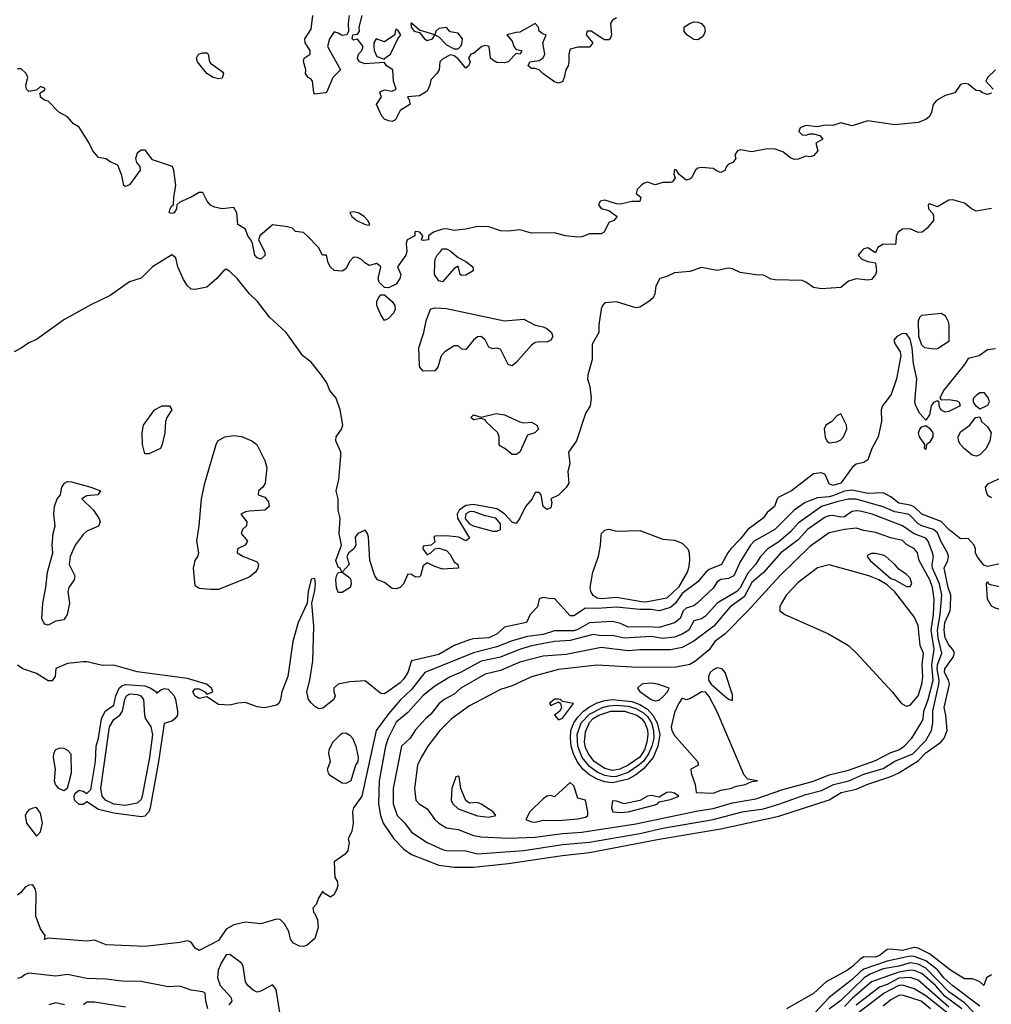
# Model space of a CAD drawing. Header units: metres. Extents: x -51132 to -49532, y -231222 to -229437.
# Tile 509 of 656: x -50470 to -50344, y -230152 to -230024. Entities that reach past the tile are written whole.
import ezdxf

# ---------------------------------------------------------------- set-up
doc = ezdxf.new("R2010")
doc.units = ezdxf.units.M
for name, color, linetype in [('CONTOUR_HALF', 8, 'Continuous'), ('CONTOUR_INDEX', 1, 'Continuous'), ('CONTOUR_INTER', 3, 'Continuous')]:
    doc.layers.add(name, color=color, linetype=linetype)

msp = doc.modelspace()

# ---------------------------------------------------------------- linework, layer by layer
at = {"layer": 'CONTOUR_HALF'}
for points, elevation in [([(-50427.18, -230023.76), (-50427.3, -230024.76), (-50427.24, -230025.76), (-50427.46, -230026.26), (-50428.08, -230026.34), (-50428.58, -230026.01), (-50429.08, -230025.87), (-50429.69, -230026.76), (-50429.98, -230027.76), (-50428.27, -230030.76), (-50429.29, -230031.76), (-50430.08, -230033.7), (-50430.23, -230033.76), (-50431.58, -230033.92), (-50431.74, -230033.76), (-50431.91, -230032.26), (-50432.08, -230031.99), (-50432.48, -230031.76), (-50432.8, -230031.26), (-50432.75, -230030.76), (-50433.08, -230029.69), (-50432.96, -230029.26), (-50432.21, -230028.76), (-50432.22, -230028.26), (-50432.83, -230027.26), (-50432.88, -230026.76), (-50432.08, -230025.52), (-50431.88, -230023.76)], 75.5), ([(-50392.58, -230024.06), (-50393.08, -230024.36), (-50393.37, -230024.76), (-50393.23, -230026.26), (-50393.41, -230026.76), (-50393.58, -230026.89), (-50394.08, -230026.89), (-50394.35, -230026.76), (-50395.85, -230025.76), (-50396.39, -230025.76), (-50396.5, -230026.26), (-50395.64, -230027.26), (-50396.08, -230027.83), (-50397.58, -230027.85), (-50398.58, -230028.12), (-50398.75, -230028.76), (-50398.74, -230029.76), (-50398.85, -230030.26), (-50399.13, -230030.76), (-50399.33, -230031.76), (-50399.58, -230032.33), (-50400.08, -230032.52), (-50400.58, -230032.34), (-50402.12, -230031.26), (-50402.58, -230030.78), (-50403.08, -230030.59), (-50403.58, -230030.61), (-50404, -230030.26), (-50403.8, -230029.76), (-50402.58, -230029.57), (-50402.08, -230029.22), (-50401.84, -230028.76), (-50402.11, -230027.26), (-50401.7, -230026.26), (-50402.08, -230026.18), (-50402.57, -230025.76), (-50402.66, -230025.26), (-50403.08, -230024.76), (-50405.08, -230025.92), (-50405.58, -230025.94), (-50406.76, -230026.26), (-50406.08, -230027.08), (-50405.86, -230027.76), (-50405.58, -230028.13), (-50404.82, -230028.26), (-50405.06, -230028.76), (-50405.58, -230028.66), (-50406.58, -230029.74), (-50407.08, -230029.86), (-50408.08, -230029.84), (-50408.58, -230029.54), (-50408.88, -230029.26), (-50409.07, -230027.76), (-50409.58, -230027.61), (-50410.01, -230027.76), (-50411.08, -230028.66), (-50411.41, -230028.76), (-50411.72, -230029.26), (-50411.52, -230029.76), (-50411.58, -230029.95), (-50411.73, -230030.26), (-50412.08, -230030.54), (-50413.08, -230029.34), (-50413.58, -230028.97), (-50414.08, -230028.85), (-50415.08, -230029.4), (-50415.43, -230029.76), (-50415.5, -230030.76), (-50415.81, -230031.26), (-50416.58, -230032.05), (-50416.73, -230032.76), (-50417.08, -230033.52), (-50418.08, -230034.13), (-50419.6, -230034.26), (-50419.36, -230034.76), (-50419.32, -230035.26), (-50420.58, -230036.04), (-50421.15, -230037.26), (-50421.58, -230037.45), (-50422.08, -230037.38), (-50422.58, -230037.15), (-50422.95, -230036.76), (-50423.64, -230035.26), (-50422.99, -230034.26), (-50423.18, -230033.76), (-50423.08, -230033.58), (-50422.58, -230033.38), (-50421.58, -230033.54), (-50421.08, -230033.27), (-50421.42, -230032.26), (-50421.52, -230030.76), (-50422.32, -230030.26), (-50422.58, -230029.83), (-50425.08, -230029.98), (-50425.82, -230029.76), (-50426.08, -230029.31), (-50425.96, -230028.76), (-50425.5, -230028.26), (-50425.35, -230027.76), (-50426.08, -230026.8), (-50426.58, -230026.93), (-50426.75, -230026.76), (-50426.69, -230026.26), (-50426.08, -230026.14), (-50425.84, -230025.76), (-50425.85, -230025.26), (-50425.48, -230023.76)], 75.5), ([(-50419.08, -230024.72), (-50419.2, -230024.76), (-50419.13, -230025.26), (-50418.76, -230025.76), (-50418.08, -230025.95), (-50417.42, -230026.76), (-50417.08, -230026.99), (-50416.4, -230026.76), (-50416.1, -230026.26), (-50418.08, -230025.63), (-50419.08, -230024.72)], 75.5), ([(-50383.13, -230024.76), (-50382.58, -230024.57), (-50382.08, -230024.59), (-50381.58, -230024.79), (-50381.19, -230025.26), (-50381.12, -230025.76), (-50381.29, -230026.26), (-50381.58, -230026.6), (-50382.08, -230026.88), (-50382.58, -230026.85), (-50383.48, -230026.26), (-50383.83, -230025.76), (-50383.81, -230025.26), (-50383.13, -230024.76)], 75.5), ([(-50421.08, -230025.5), (-50421.23, -230025.76), (-50421.27, -230026.26), (-50422.58, -230027.15), (-50423.67, -230026.76), (-50423.96, -230027.26), (-50423.97, -230027.76), (-50423.92, -230028.26), (-50423.58, -230029.04), (-50422.58, -230029.4), (-50422.55, -230029.26), (-50421.8, -230028.76), (-50420.86, -230026.76), (-50420.46, -230026.26), (-50420.76, -230025.76), (-50421.08, -230025.5)], 75.5), ([(-50415.58, -230025.41), (-50415.96, -230025.76), (-50416.07, -230026.26), (-50415.58, -230026.5), (-50414.58, -230027.52), (-50413.58, -230028.04), (-50413.08, -230028.04), (-50412.78, -230027.76), (-50412.58, -230027.44), (-50412.51, -230026.76), (-50413.08, -230026.03), (-50414.08, -230025.85), (-50414.58, -230025.3), (-50415.58, -230025.41)], 75.5), ([(-50446.64, -230028.76), (-50446.08, -230028.56), (-50445.58, -230028.56), (-50445.4, -230028.76), (-50445.21, -230029.76), (-50445.08, -230029.92), (-50443.58, -230030.97), (-50443.41, -230031.26), (-50443.58, -230031.84), (-50444.08, -230031.92), (-50444.75, -230031.76), (-50445.56, -230031.26), (-50446.76, -230029.76), (-50446.9, -230029.26), (-50446.64, -230028.76)], 75.5), ([(-50344.08, -230048.7), (-50346.08, -230049.07), (-50346.68, -230048.76), (-50347.58, -230048.02), (-50349.08, -230047.61), (-50349.58, -230047.64), (-50351.08, -230048.51), (-50352.08, -230048.11), (-50352.28, -230048.26), (-50352.22, -230048.76), (-50351.74, -230049.26), (-50351.58, -230049.59), (-50351.59, -230050.26), (-50352.38, -230051.26), (-50353.04, -230051.76), (-50353.58, -230051.84), (-50354.58, -230051.34), (-50355.58, -230051.4), (-50356.17, -230051.76), (-50356.4, -230052.26), (-50356.47, -230053.26), (-50356.58, -230053.37), (-50358.08, -230053.31), (-50358.8, -230053.76), (-50359.08, -230054.46), (-50360.08, -230053.79), (-50360.58, -230053.93), (-50360.95, -230054.26), (-50361.32, -230054.76), (-50360.86, -230055.26), (-50360.08, -230055.58), (-50359.06, -230055.76), (-50358.96, -230056.76), (-50359.08, -230057.26), (-50359.58, -230057.91), (-50360.08, -230057.98), (-50361.58, -230057.82), (-50362.58, -230058.12), (-50363.58, -230058.92), (-50366.08, -230059.1), (-50367.08, -230058.92), (-50368.08, -230058.23), (-50368.58, -230058.05), (-50372.08, -230057.96), (-50372.58, -230057.86), (-50373.58, -230057.32), (-50374.58, -230057.29), (-50376.58, -230056.98), (-50377.58, -230056.51), (-50378.08, -230056.45), (-50379.58, -230056.72), (-50381.58, -230056.35), (-50383.08, -230056.86), (-50385.08, -230057.03), (-50386.08, -230057.53), (-50386.96, -230057.76), (-50387.49, -230058.76), (-50387.62, -230059.76), (-50387.86, -230060.26), (-50388.42, -230060.76), (-50389.58, -230061.47), (-50390.08, -230061.56), (-50392.58, -230060.79), (-50394.08, -230060.94), (-50394.41, -230061.26), (-50394.58, -230061.76), (-50394.85, -230063.76), (-50394.86, -230064.76), (-50395.71, -230066.26), (-50395.73, -230068.26), (-50396.3, -230070.26), (-50396.33, -230070.76), (-50396.04, -230071.76), (-50395.86, -230073.26), (-50396, -230074.26), (-50396.58, -230075.26), (-50397.74, -230078.76), (-50398.79, -230080.26), (-50398.63, -230081.76), (-50398.86, -230082.76), (-50398.74, -230084.26), (-50399.08, -230084.8), (-50400.08, -230085.79), (-50401.08, -230086.26), (-50400.95, -230086.76), (-50401.08, -230087.46), (-50401.58, -230087.64), (-50402.08, -230087.26), (-50402.32, -230085.76), (-50402.58, -230085.46), (-50403.08, -230085.48), (-50403.48, -230086.26), (-50404.37, -230087.26), (-50405.08, -230088.78), (-50405.58, -230089.49), (-50406.08, -230089.32), (-50407.08, -230088.2), (-50408.08, -230087.58), (-50411.08, -230087.01), (-50412.08, -230087.16), (-50412.94, -230087.76), (-50413.18, -230088.26), (-50413.15, -230088.76), (-50411.58, -230091.37), (-50412.08, -230091.71), (-50412.98, -230091.26), (-50414.58, -230091.05), (-50416.08, -230091.1), (-50416.2, -230091.26), (-50416.08, -230091.83), (-50416.56, -230092.26), (-50417.58, -230092.42), (-50417.65, -230092.76), (-50417.08, -230093.53), (-50416.58, -230093.27), (-50416.08, -230092.77), (-50415.58, -230092.67), (-50414.58, -230092.95), (-50414.08, -230093.49), (-50413.58, -230094.44), (-50413.12, -230094.76), (-50413.01, -230095.26), (-50415.08, -230095.37), (-50416.08, -230095.05), (-50417.08, -230094.56), (-50417.58, -230094.95), (-50417.95, -230096.26), (-50418.08, -230096.38), (-50418.58, -230096.41), (-50419.08, -230096.09), (-50419.58, -230096.03), (-50420.12, -230097.26), (-50420.58, -230097.76), (-50421.08, -230097.93), (-50421.58, -230097.87), (-50422.58, -230097.11), (-50423.48, -230096.76), (-50423.85, -230096.26), (-50424.5, -230094.26), (-50424.67, -230091.26), (-50424.78, -230090.76), (-50425.08, -230090.32), (-50426.03, -230090.76), (-50426.4, -230091.26), (-50426.29, -230092.26), (-50426.55, -230092.76), (-50427.19, -230093.26), (-50427.45, -230093.76), (-50427.15, -230094.76), (-50428.07, -230095.76), (-50427.08, -230096.51), (-50426.93, -230096.76), (-50426.89, -230097.26), (-50427.05, -230097.76), (-50428.08, -230098.38), (-50428.58, -230098.4), (-50428.79, -230097.76), (-50428.88, -230096.76), (-50428.8, -230096.26), (-50428.58, -230095.83), (-50428.11, -230095.76), (-50428.34, -230095.26), (-50428.58, -230095.12), (-50428.87, -230094.26), (-50428.16, -230092.26), (-50428.44, -230090.76), (-50428.34, -230088.76), (-50428.6, -230087.76), (-50428.6, -230086.26), (-50428.83, -230085.26), (-50428.48, -230083.76), (-50428.23, -230080.76), (-50428.25, -230080.26), (-50428.87, -230078.76), (-50428.84, -230078.26), (-50428.15, -230077.26), (-50427.98, -230076.76), (-50428.31, -230074.76), (-50428.86, -230073.26), (-50429.64, -230072.26), (-50430.05, -230071.26), (-50430.73, -230070.26), (-50432.08, -230068.61), (-50433.15, -230067.76), (-50435.3, -230064.76), (-50437.47, -230062.76), (-50439, -230060.76), (-50440.05, -230059.76), (-50441.66, -230057.76), (-50442.58, -230056.85), (-50443.08, -230056.58), (-50443.42, -230056.76), (-50444.28, -230057.76), (-50445.58, -230058.9), (-50447.08, -230059.18), (-50447.58, -230059.15), (-50448.08, -230058.73), (-50448.58, -230057.88), (-50449.32, -230056.26), (-50449.58, -230055.08), (-50450.08, -230054.73), (-50452.58, -230056.26), (-50454.08, -230057.71), (-50455.58, -230058.21), (-50458.08, -230059.99), (-50460.58, -230061.16), (-50464.08, -230063.13), (-50467.58, -230065.68), (-50468.58, -230066.08), (-50469.58, -230066.8), (-50470.48, -230067.26)], 74.5), ([(-50353.33, -230062.76), (-50353.08, -230062.53), (-50350.58, -230062.26), (-50350.08, -230062.57), (-50349.71, -230063.26), (-50349.61, -230063.76), (-50349.58, -230065.91), (-50351.08, -230066.86), (-50351.58, -230066.93), (-50352.68, -230066.76), (-50353.08, -230066.4), (-50353.48, -230065.26), (-50353.52, -230063.26), (-50353.33, -230062.76)], 74.5), ([(-50451.35, -230074.26), (-50450.38, -230074.26), (-50450.09, -230074.76), (-50450.75, -230075.76), (-50450.92, -230076.26), (-50450.99, -230077.76), (-50451.36, -230079.26), (-50451.58, -230079.76), (-50453.08, -230080.44), (-50453.58, -230080.46), (-50453.88, -230079.26), (-50453.92, -230077.76), (-50453.75, -230076.76), (-50452.33, -230074.76), (-50451.35, -230074.26)], 74.5), ([(-50443.25, -230078.26), (-50442.08, -230078.09), (-50441.08, -230078.2), (-50439.75, -230078.76), (-50439.11, -230079.26), (-50438.08, -230081.3), (-50437.81, -230082.26), (-50438.02, -230084.26), (-50438.32, -230084.76), (-50438.9, -230085.26), (-50438.91, -230085.76), (-50438.08, -230086.05), (-50437.58, -230086.66), (-50437.52, -230087.26), (-50438.08, -230087.73), (-50440.08, -230087.87), (-50440.58, -230087.95), (-50441.16, -230088.26), (-50440.4, -230089.26), (-50440.42, -230089.76), (-50440.95, -230090.26), (-50441.15, -230090.76), (-50440.31, -230091.76), (-50440.59, -230092.26), (-50441.62, -230092.76), (-50441.64, -230093.26), (-50440.81, -230093.76), (-50439.08, -230094.45), (-50438.88, -230094.76), (-50438.98, -230095.26), (-50439.29, -230095.76), (-50440.08, -230096.43), (-50444.08, -230098), (-50445.08, -230098.03), (-50446.58, -230097.87), (-50447.08, -230097.55), (-50447.31, -230095.26), (-50447.1, -230094.26), (-50446.73, -230093.76), (-50446.62, -230093.26), (-50446.88, -230091.76), (-50446.56, -230089.76), (-50446.24, -230086.26), (-50445.82, -230084.26), (-50444.37, -230079.26), (-50444.14, -230078.76), (-50443.25, -230078.26)], 74.5), ([(-50342.58, -230083.49), (-50344.58, -230084.38), (-50344.89, -230084.76), (-50344.81, -230085.26), (-50344.58, -230085.8), (-50344.08, -230086.11)], 73.5), ([(-50463.99, -230084.26), (-50463.58, -230084.04), (-50463.08, -230084.07), (-50460.58, -230084.75), (-50459.33, -230085.26), (-50459.66, -230085.76), (-50461.08, -230085.9), (-50461.74, -230086.26), (-50460.25, -230087.76), (-50459.53, -230088.76), (-50459.36, -230089.26), (-50459.58, -230089.8), (-50461.08, -230090.48), (-50461.58, -230090.88), (-50462.6, -230092.26), (-50463.26, -230093.76), (-50463.38, -230094.76), (-50462.64, -230096.26), (-50462.72, -230096.76), (-50463.41, -230097.76), (-50463.57, -230098.26), (-50463.35, -230099.76), (-50463.63, -230101.26), (-50464.08, -230101.93), (-50465.08, -230102.1), (-50466.08, -230102.63), (-50466.58, -230102.5), (-50466.89, -230101.76), (-50466.79, -230099.76), (-50466.38, -230097.76), (-50466.17, -230095.76), (-50465.5, -230093.26), (-50465.56, -230092.26), (-50465.43, -230090.76), (-50465.19, -230089.76), (-50465.37, -230088.26), (-50465.26, -230087.26), (-50464.92, -230086.26), (-50464.48, -230085.76), (-50464.31, -230084.76), (-50463.99, -230084.26)], 74.5), ([(-50342.58, -230094.59), (-50344.58, -230095.03), (-50345.08, -230094.86), (-50345.93, -230093.76), (-50346.16, -230093.26), (-50346.13, -230092.76), (-50346.33, -230092.26), (-50347.08, -230091.41), (-50348.08, -230091.47), (-50349.58, -230090.26), (-50350.58, -230089.23), (-50353.08, -230088.27), (-50354.08, -230087.31), (-50354.58, -230087.09), (-50356.08, -230086.84), (-50357.08, -230086.01), (-50358.08, -230085.51), (-50360.08, -230085.57), (-50362.08, -230085.16), (-50363.08, -230085.29), (-50364.58, -230085.89), (-50365.08, -230086.03), (-50366.58, -230086.13), (-50368.19, -230086.76), (-50369.58, -230087.76), (-50372.09, -230090.26), (-50374.76, -230091.76), (-50375.24, -230092.26), (-50376.58, -230094.43), (-50377.4, -230096.26), (-50378.08, -230096.58), (-50379.08, -230096.72), (-50379.58, -230097.02), (-50380.08, -230097.84), (-50382.15, -230099.76), (-50382.58, -230100.11), (-50383.58, -230100.43), (-50383.95, -230100.76), (-50384.36, -230101.76), (-50385.08, -230102.31), (-50387.08, -230102.94), (-50388.58, -230102.83), (-50391.08, -230102.89), (-50392.08, -230102.41), (-50393.08, -230102.17), (-50396.08, -230102.34), (-50397.58, -230103.2), (-50398.08, -230103.34), (-50400.58, -230103.38), (-50402.08, -230103.85), (-50404.08, -230104.09), (-50406.08, -230104.64), (-50408.08, -230105.44), (-50411.08, -230106.19), (-50417.38, -230108.76), (-50419.08, -230110.93), (-50420.58, -230112.32), (-50422.08, -230114.08), (-50423.66, -230116.26), (-50425.53, -230124.76), (-50426.58, -230126.26), (-50426.71, -230126.76), (-50426.65, -230128.26), (-50426.83, -230129.26), (-50427.27, -230130.26), (-50427.17, -230130.76), (-50427.34, -230131.76), (-50427.68, -230132.26), (-50429.11, -230133.26), (-50429.01, -230135.26), (-50428.7, -230135.76), (-50428.62, -230136.26), (-50428.76, -230136.76), (-50429.08, -230137.48), (-50429.58, -230137.83), (-50430.48, -230137.26), (-50430.58, -230137.03), (-50431.08, -230137.86), (-50431.43, -230138.76), (-50431.86, -230139.26), (-50431.77, -230139.76), (-50431.58, -230139.93), (-50431.26, -230140.76), (-50431.19, -230141.76), (-50431.58, -230143.15), (-50432.58, -230144.04), (-50433.08, -230144.18), (-50433.58, -230144.15), (-50434.37, -230143.76), (-50434.74, -230143.26), (-50434.95, -230142.26), (-50435.53, -230141.26), (-50436.08, -230140.71), (-50436.58, -230140.68), (-50438.58, -230141.26), (-50440.58, -230141.04), (-50442.08, -230141.38), (-50443.08, -230141.98), (-50444.08, -230143.42), (-50446.58, -230144.74), (-50447.08, -230144.41), (-50447.58, -230143.63), (-50448.08, -230143.48), (-50449.08, -230143.7), (-50453.58, -230144.18), (-50458.58, -230144), (-50460.08, -230143.39), (-50461.08, -230143.53), (-50466.08, -230143.14), (-50466.58, -230143.29), (-50466.46, -230142.76), (-50467.08, -230141.92), (-50467.69, -230140.26), (-50467.63, -230137.26), (-50467.77, -230136.76), (-50468.08, -230136.24), (-50468.58, -230136.25), (-50469.08, -230136.54), (-50469.66, -230137.26), (-50470.08, -230137.56)], 73.5), ([(-50362.58, -230088.24), (-50363.08, -230088.59), (-50363.58, -230088.67), (-50364.58, -230088.45), (-50365.08, -230088.46), (-50365.58, -230088.67), (-50367.89, -230090.26), (-50369.08, -230091.6), (-50371.31, -230093.26), (-50373.58, -230095.81), (-50375.08, -230097.09), (-50376.08, -230098.95), (-50377.89, -230100.26), (-50380.01, -230102.76), (-50382.58, -230104.69), (-50384.08, -230105.51), (-50385.58, -230105.82), (-50389.58, -230105.82), (-50391.08, -230105.94), (-50394.58, -230105.51), (-50399.08, -230106.43), (-50402.08, -230106.64), (-50405.08, -230107.43), (-50407.58, -230108.5), (-50409.58, -230108.98), (-50412.72, -230110.76), (-50413.58, -230111.56), (-50414.89, -230112.26), (-50415.58, -230112.81), (-50416.58, -230114.14), (-50417.3, -230114.76), (-50418.58, -230116.18), (-50419.27, -230117.26), (-50420.4, -230118.26), (-50421.48, -230123.76), (-50421.48, -230125.76), (-50420.96, -230127.26), (-50419.96, -230128.26), (-50419.08, -230129.42), (-50417.06, -230130.76), (-50415.08, -230131.65), (-50414.58, -230131.78), (-50412.08, -230131.82), (-50410.58, -230132.22), (-50404.58, -230131.76), (-50399.58, -230131.02), (-50396.08, -230130.71), (-50389.58, -230129.56), (-50386.58, -230128.89), (-50380.08, -230127.78), (-50376.33, -230126.76), (-50373.58, -230126.37), (-50371.58, -230125.79), (-50368.08, -230124.52), (-50366.08, -230124), (-50364.5, -230123.26), (-50362.53, -230122.76), (-50360.58, -230121.91), (-50358.08, -230121.16), (-50356.58, -230120.22), (-50354.26, -230119.26), (-50352.58, -230117.55), (-50351.83, -230116.26), (-50351.68, -230115.26), (-50351.68, -230113.76), (-50350.87, -230110.26), (-50350.84, -230109.76), (-50351.11, -230108.26), (-50351.05, -230107.76), (-50350.48, -230106.26), (-50350.98, -230104.26), (-50351.07, -230103.26), (-50350.7, -230101.26), (-50350.52, -230098.76), (-50350.81, -230097.26), (-50351.7, -230095.26), (-50351.75, -230094.76), (-50351.59, -230093.76), (-50351.69, -230093.26), (-50352.29, -230091.76), (-50352.58, -230091.39), (-50354.08, -230090.81), (-50355.58, -230089.78), (-50359.52, -230088.26), (-50361.08, -230087.88), (-50361.58, -230087.83), (-50362.08, -230087.94), (-50362.58, -230088.24)], 72.5), ([(-50393.8, -230090.26), (-50393.58, -230090.21), (-50392.58, -230090.47), (-50389.58, -230090.36), (-50386.58, -230091.49), (-50385.08, -230091.62), (-50384.08, -230092), (-50383.35, -230092.76), (-50383.17, -230093.26), (-50383.13, -230094.26), (-50383.26, -230095.26), (-50383.46, -230095.76), (-50384.58, -230097.7), (-50386.08, -230099.14), (-50388.58, -230099.61), (-50389.08, -230099.66), (-50392.58, -230099.04), (-50394.58, -230099.23), (-50395.08, -230099.12), (-50395.58, -230098.79), (-50395.89, -230098.26), (-50395.99, -230097.76), (-50395.63, -230095.76), (-50394.93, -230093.76), (-50394.65, -230092.26), (-50394.58, -230091.01), (-50394.5, -230090.76), (-50394.08, -230090.33), (-50393.8, -230090.26)], 74.5), ([(-50360.08, -230093.56), (-50360.17, -230093.76), (-50359.75, -230094.26), (-50357.08, -230096.58), (-50356.58, -230096.74), (-50355.08, -230097.62), (-50354.58, -230097.62), (-50354.39, -230097.26), (-50354.58, -230096.55), (-50355.08, -230096.06), (-50356.08, -230095.4), (-50356.58, -230094.76), (-50357.73, -230093.76), (-50358.08, -230093.56), (-50359.08, -230093.37), (-50359.58, -230093.34), (-50360.08, -230093.56)], 71.5), ([(-50366.58, -230095.2), (-50369.08, -230097.12), (-50370.58, -230098.7), (-50371.24, -230099.76), (-50371.44, -230100.26), (-50371.47, -230100.76), (-50370.82, -230101.26), (-50365.15, -230103.76), (-50362.57, -230105.26), (-50361.52, -230106.26), (-50356.91, -230111.26), (-50355.73, -230112.76), (-50355.08, -230113.1), (-50354.58, -230112.98), (-50353.56, -230111.76), (-50353.08, -230110.25), (-50352.96, -230109.26), (-50353.04, -230107.76), (-50352.88, -230106.26), (-50353.3, -230105.26), (-50353.58, -230102.69), (-50354.08, -230101.53), (-50356.58, -230098.3), (-50357.58, -230097.39), (-50358.66, -230096.76), (-50359.96, -230096.26), (-50365.08, -230094.82), (-50366.58, -230095.2)], 71.5), ([(-50344.73, -230097.26), (-50344.58, -230096.99), (-50344.45, -230097.26), (-50344.08, -230097.41), (-50342.58, -230097.71), (-50341.58, -230096.86), (-50341.08, -230096.96), (-50340.58, -230097.31), (-50340.29, -230097.76), (-50340.17, -230098.26), (-50340.14, -230100.26), (-50340.27, -230100.76), (-50340.58, -230101.12), (-50341.08, -230101.19), (-50343.58, -230100.44), (-50344.08, -230100.18), (-50344.61, -230099.26), (-50344.73, -230097.26)], 73.5), ([(-50379.58, -230108.16), (-50380.08, -230108.39), (-50380.48, -230108.76), (-50380.7, -230109.26), (-50380.67, -230109.76), (-50380.33, -230110.26), (-50378.58, -230111.81), (-50378.08, -230112.22), (-50377.58, -230112.36), (-50377.58, -230111.63), (-50378.52, -230108.76), (-50378.92, -230108.26), (-50379.58, -230108.16)], 71.5), ([(-50389.08, -230110.21), (-50389.3, -230110.26), (-50389.88, -230110.76), (-50389.58, -230111.22), (-50388.08, -230112.23), (-50387.58, -230112.4), (-50387.08, -230112.32), (-50386.58, -230111.9), (-50385.99, -230111.26), (-50385.78, -230110.76), (-50387.25, -230110.26), (-50388.08, -230110.13), (-50389.08, -230110.21)], 71.5), ([(-50455.95, -230111.76), (-50455.58, -230111.5), (-50454.58, -230111.58), (-50454.11, -230111.76), (-50453.74, -230112.26), (-50453.65, -230114.26), (-50453.52, -230114.76), (-50452.81, -230115.76), (-50452.59, -230116.76), (-50453, -230119.76), (-50453.92, -230124.76), (-50454.08, -230125.17), (-50454.58, -230125.66), (-50456.08, -230125.96), (-50457.58, -230125.77), (-50458.68, -230125.26), (-50459.11, -230124.76), (-50459.27, -230123.76), (-50458.16, -230115.76), (-50457.58, -230114.85), (-50456.84, -230114.26), (-50456.48, -230113.76), (-50456.18, -230112.26), (-50455.95, -230111.76)], 74.5), ([(-50382.08, -230111.55), (-50383.08, -230112.15), (-50383.58, -230112.27), (-50384.08, -230112.07), (-50384.58, -230112.79), (-50385.08, -230113.94), (-50385.53, -230115.76), (-50385.44, -230116.26), (-50385.08, -230116.9), (-50382.11, -230120.26), (-50381.96, -230120.76), (-50382.98, -230121.26), (-50382.94, -230121.76), (-50382.42, -230123.26), (-50382.28, -230124.26), (-50380.08, -230124.37), (-50379.08, -230123.99), (-50377.85, -230123.76), (-50377.08, -230123.45), (-50375.94, -230123.26), (-50375.08, -230122.87), (-50374.34, -230122.76), (-50375.58, -230122.54), (-50376.08, -230122.03), (-50379.58, -230113.83), (-50380.58, -230111.85), (-50381.08, -230111.31), (-50381.58, -230111.26), (-50382.08, -230111.55)], 71.5), ([(-50400.58, -230112.22), (-50401.25, -230112.76), (-50401.08, -230113.03), (-50400.08, -230112.54), (-50399.84, -230112.76), (-50399.69, -230113.26), (-50399.91, -230113.76), (-50400.59, -230114.26), (-50400.08, -230114.86), (-50399.58, -230114.65), (-50398.13, -230112.76), (-50399.58, -230112.52), (-50399.83, -230112.26), (-50400.08, -230112.19), (-50400.58, -230112.22)], 71.5), ([(-50394.4, -230113.26), (-50393.58, -230113.05), (-50392.58, -230112.97), (-50391.08, -230113.1), (-50390.08, -230113.4), (-50389.08, -230113.96), (-50388.58, -230114.45), (-50388.07, -230115.26), (-50387.79, -230116.26), (-50387.76, -230117.26), (-50388.01, -230118.26), (-50388.43, -230119.26), (-50389.08, -230120.22), (-50389.68, -230120.76), (-50391.08, -230121.67), (-50392.58, -230122.2), (-50393.08, -230122.25), (-50394.08, -230122.07), (-50395.08, -230121.63), (-50396.08, -230120.93), (-50397.01, -230119.76), (-50397.58, -230118.26), (-50397.66, -230116.76), (-50397.13, -230115.26), (-50396.08, -230114.12), (-50394.4, -230113.26)], 72.5), ([(-50413.08, -230122.15), (-50413.35, -230122.26), (-50413.86, -230123.76), (-50413.96, -230125.26), (-50413.74, -230125.76), (-50413.08, -230126.38), (-50410.58, -230127.31), (-50409.08, -230127.45), (-50408.21, -230127.26), (-50408.55, -230126.76), (-50410.08, -230125.77), (-50410.58, -230125.55), (-50411.58, -230125.64), (-50412.08, -230125.31), (-50412.73, -230123.76), (-50412.93, -230122.26), (-50413.08, -230122.15)], 71.5), ([(-50398.58, -230122.99), (-50400.58, -230124.84), (-50401.08, -230124.68), (-50401.58, -230124.74), (-50402.08, -230125.08), (-50403.81, -230126.76), (-50404.31, -230127.76), (-50403.58, -230128.09), (-50403.08, -230128.1), (-50402.08, -230127.86), (-50400.08, -230127.89), (-50397.58, -230127.7), (-50396.58, -230127.46), (-50396.31, -230127.26), (-50396.27, -230126.76), (-50396.58, -230125.28), (-50397.58, -230125.03), (-50398.08, -230123.41), (-50398.58, -230122.99)], 71.5), ([(-50385.58, -230124.25), (-50386.08, -230124.28), (-50387.08, -230124.9), (-50388.08, -230124.66), (-50388.58, -230124.74), (-50389.58, -230125.31), (-50391.58, -230125.74), (-50392.58, -230125.4), (-50393.08, -230125.37), (-50393.23, -230126.26), (-50393.04, -230126.76), (-50392.08, -230126.87), (-50391.07, -230126.76), (-50387.58, -230125.87), (-50387.29, -230125.76), (-50387.08, -230125.47), (-50385.58, -230125.17), (-50384.51, -230124.76), (-50385.08, -230124.36), (-50385.58, -230124.25)], 71.5), ([(-50467.58, -230126.23), (-50468.08, -230126.29), (-50468.58, -230126.54), (-50468.83, -230126.76), (-50469.07, -230127.26), (-50468.89, -230128.26), (-50467.58, -230129.93), (-50467.08, -230129.36), (-50466.82, -230128.26), (-50467.08, -230126.97), (-50467.58, -230126.23)], 73.5), ([(-50345.58, -230151.93), (-50349.08, -230149.3), (-50350.23, -230148.26), (-50351.08, -230147.23), (-50352.58, -230146.06), (-50354.08, -230145.48), (-50354.58, -230145.47), (-50357.58, -230146.09), (-50360.58, -230147.14), (-50361.08, -230147.5), (-50362.08, -230148.45), (-50365.08, -230150.81), (-50368.08, -230154.03)], 72.5), ([(-50347.92, -230152.26), (-50350.08, -230150.67), (-50351.32, -230149.26), (-50353.08, -230147.7), (-50354.08, -230147.3), (-50354.58, -230147.26), (-50356.08, -230147.53), (-50359.58, -230148.76), (-50362.08, -230150.93), (-50363.08, -230151.98)], 71.5), ([(-50347.58, -230154.57), (-50352.58, -230150.58), (-50354.08, -230149.67), (-50355.58, -230149.2), (-50356.08, -230149.23), (-50357.98, -230150.26), (-50361.23, -230152.76)], 70.5), ([(-50464, -230151.76), (-50465.08, -230151.49), (-50465.99, -230151.76)], 72.5), ([(-50456.08, -230152.04), (-50460.08, -230151.42), (-50461.08, -230151.39), (-50461.52, -230151.76)], 72.5)]:
    msp.add_lwpolyline(points, dxfattribs=dict(at, elevation=elevation))
at = {"layer": 'CONTOUR_INDEX'}
for points, elevation in [([(-50344.08, -230033.81), (-50344.58, -230033.96), (-50345.25, -230033.76), (-50345.58, -230033.51), (-50346.08, -230033.43), (-50347.08, -230032.64), (-50347.58, -230032.56), (-50348.08, -230032.69), (-50348.82, -230033.76), (-50350.08, -230034.1), (-50351.2, -230034.76), (-50351.63, -230035.26), (-50351.82, -230036.26), (-50352.08, -230036.82), (-50352.58, -230037.21), (-50353.58, -230037.58), (-50356.58, -230037.89), (-50360.08, -230037.38), (-50362.08, -230038.01), (-50363.58, -230037.63), (-50364.58, -230037.99), (-50365.58, -230037.95), (-50366.58, -230038.15), (-50368.08, -230037.99), (-50368.84, -230038.26), (-50369, -230038.76), (-50368.58, -230039.17), (-50368.08, -230039.21), (-50367.58, -230039.04), (-50367.08, -230039.04), (-50366.3, -230039.26), (-50365.88, -230039.76), (-50366.78, -230040.26), (-50366.55, -230041.26), (-50367.08, -230041.92), (-50367.58, -230042.01), (-50368.08, -230041.93), (-50369.08, -230042.34), (-50369.58, -230042.38), (-50370.08, -230042.14), (-50371.08, -230041.39), (-50372.08, -230041.04), (-50373.08, -230041), (-50375.08, -230041.38), (-50376.58, -230041.14), (-50376.92, -230041.26), (-50377.29, -230041.76), (-50377.16, -230042.26), (-50377.53, -230042.76), (-50378.08, -230043), (-50378.34, -230043.26), (-50378.58, -230043.8), (-50379.08, -230044.05), (-50379.58, -230043.88), (-50380.08, -230043.53), (-50381.58, -230043.42), (-50382.08, -230043.49), (-50382.37, -230043.76), (-50382.88, -230044.76), (-50383.08, -230044.94), (-50383.58, -230045.07), (-50384.54, -230044.26), (-50384.81, -230043.76), (-50385.08, -230043.68), (-50385.16, -230044.26), (-50385, -230044.76), (-50385.32, -230045.26), (-50385.58, -230045.36), (-50386.58, -230045.37), (-50387.58, -230045.66), (-50388.58, -230045.32), (-50389.08, -230045.49), (-50389.39, -230045.76), (-50389.9, -230046.26), (-50390.03, -230046.76), (-50389.42, -230047.26), (-50389.58, -230047.8), (-50390.58, -230047.79), (-50392.08, -230048.14), (-50392.58, -230048.12), (-50394.08, -230047.62), (-50394.69, -230047.76), (-50394.9, -230048.26), (-50394.58, -230048.7), (-50393.58, -230048.97), (-50392.51, -230049.76), (-50392.94, -230050.26), (-50393.58, -230050.54), (-50394.16, -230051.76), (-50394.58, -230052.01), (-50396.08, -230052), (-50397.08, -230052.39), (-50397.58, -230052.41), (-50399.16, -230052.26), (-50400.58, -230051.87), (-50403.58, -230051.89), (-50405.08, -230051.48), (-50406.58, -230051.65), (-50407.58, -230051.6), (-50409.08, -230051.07), (-50410.58, -230051.03), (-50412.08, -230051.4), (-50413.58, -230051.54), (-50414.58, -230051.35), (-50415.08, -230051.38), (-50416.23, -230051.76), (-50416.91, -230052.26), (-50416.91, -230052.76), (-50417.58, -230052.86), (-50417.79, -230052.76), (-50417.62, -230052.26), (-50418.01, -230051.76), (-50418.58, -230051.69), (-50418.67, -230051.76), (-50418.67, -230052.26), (-50419.67, -230052.76), (-50419.78, -230053.26), (-50419.7, -230054.26), (-50419.81, -230054.76), (-50420.92, -230056.26), (-50420.49, -230057.26), (-50420.59, -230057.76), (-50421.08, -230058.49), (-50422.08, -230058.96), (-50422.58, -230058.94), (-50423.3, -230058.26), (-50423.4, -230057.76), (-50423.05, -230056.26), (-50423.58, -230055.83), (-50424.58, -230056.07), (-50425.13, -230055.76), (-50425.58, -230055.31), (-50426.08, -230055.05), (-50426.58, -230055.02), (-50427.08, -230055.55), (-50427.58, -230056.5), (-50428.08, -230056.83), (-50429.08, -230056.72), (-50429.58, -230056.32), (-50429.88, -230055.76), (-50430.08, -230054.76), (-50430.59, -230054.76), (-50431.11, -230053.76), (-50432.58, -230052.25), (-50433.08, -230051.82), (-50434.08, -230051.68), (-50434.49, -230051.26), (-50435.08, -230051.07), (-50437.08, -230050.81), (-50438.73, -230052.26), (-50438.88, -230052.76), (-50438.12, -230054.26), (-50438.04, -230054.76), (-50438.58, -230055.29), (-50439.08, -230055.1), (-50439.35, -230054.76), (-50439.65, -230053.26), (-50439.87, -230052.76), (-50440.28, -230052.26), (-50440.58, -230051.37), (-50441.58, -230050.77), (-50441.68, -230049.26), (-50442.08, -230048.6), (-50443.58, -230048.74), (-50444.58, -230048.54), (-50445.08, -230048.29), (-50445.52, -230047.76), (-50446.08, -230046.66), (-50446.58, -230046.66), (-50447.58, -230047.27), (-50449.08, -230047.91), (-50449.47, -230048.26), (-50449.48, -230048.76), (-50449.78, -230049.26), (-50450.08, -230049.38), (-50450.43, -230049.26), (-50450.31, -230048.76), (-50450.08, -230048.36), (-50449.88, -230048.26), (-50449.85, -230047.26), (-50449.59, -230045.76), (-50449.83, -230043.76), (-50450, -230043.26), (-50452.58, -230042.4), (-50453.44, -230041.26), (-50453.58, -230041.15), (-50454.08, -230041.17), (-50454.58, -230041.56), (-50454.79, -230042.26), (-50454.68, -230042.76), (-50454.25, -230043.26), (-50454.2, -230043.76), (-50455.58, -230045.66), (-50456.08, -230045.88), (-50456.3, -230045.76), (-50456.58, -230044.44), (-50457.08, -230043.12), (-50458.08, -230042.68), (-50458.58, -230042.3), (-50459.58, -230042.13), (-50460.33, -230041.26), (-50460.78, -230040.26), (-50462.08, -230038.19), (-50462.8, -230037.76), (-50463.58, -230036.86), (-50464.7, -230036.26), (-50466.08, -230034.82), (-50466.58, -230034.69), (-50467.08, -230034.3), (-50467.13, -230033.76), (-50466.58, -230033.42), (-50466.47, -230033.26), (-50466.58, -230033.14), (-50467.08, -230032.91), (-50467.58, -230033.41), (-50468.58, -230033.58), (-50468.89, -230033.26), (-50468.98, -230032.76), (-50468.71, -230031.76), (-50468.92, -230031.26), (-50469.58, -230030.64), (-50470.08, -230030.66)], 75), ([(-50343.58, -230030.78), (-50344.61, -230031.76), (-50344.79, -230032.26), (-50343.87, -230033.26)], 75), ([(-50427.08, -230049.24), (-50426.8, -230049.76), (-50426.17, -230050.26), (-50425.08, -230050.77), (-50424.58, -230050.86), (-50424.48, -230050.76), (-50424.75, -230050.26), (-50425.23, -230049.76), (-50425.99, -230049.26), (-50426.58, -230049.15), (-50427.08, -230049.24)], 75), ([(-50415.33, -230054.26), (-50415.08, -230053.95), (-50414.58, -230053.94), (-50414.08, -230054.21), (-50413.08, -230055.07), (-50412.08, -230055.56), (-50411.18, -230056.26), (-50411.14, -230056.76), (-50412.08, -230057.33), (-50412.58, -230057.39), (-50412.79, -230057.26), (-50413.08, -230056.19), (-50413.58, -230056.46), (-50415.08, -230058.19), (-50415.58, -230058.09), (-50416.14, -230057.26), (-50416.09, -230055.76), (-50416.04, -230055.26), (-50415.79, -230054.76), (-50415.33, -230054.26)], 75), ([(-50423.37, -230060.26), (-50423.08, -230059.88), (-50422.58, -230059.89), (-50421.58, -230060.76), (-50421.24, -230061.26), (-50421.2, -230061.76), (-50421.42, -230062.26), (-50422.08, -230062.96), (-50422.58, -230063.2), (-50423.08, -230062.48), (-50423.56, -230061.26), (-50423.59, -230060.76), (-50423.37, -230060.26)], 75), ([(-50416.65, -230061.76), (-50416.08, -230061.55), (-50414.58, -230061.64), (-50407.08, -230063.25), (-50404.58, -230063.05), (-50403.08, -230063.83), (-50402.08, -230064.03), (-50401.61, -230064.26), (-50401, -230064.76), (-50400.83, -230065.26), (-50401.08, -230065.76), (-50401.58, -230066.01), (-50402.58, -230065.95), (-50403.08, -230066.07), (-50403.58, -230066.4), (-50405.58, -230068.65), (-50406.08, -230069.06), (-50406.58, -230068.9), (-50407.58, -230066.9), (-50408.08, -230066.77), (-50408.58, -230066.88), (-50408.87, -230066.76), (-50409.08, -230066.64), (-50409.58, -230065.69), (-50410.07, -230065.26), (-50410.58, -230065.34), (-50411.08, -230065.76), (-50412.08, -230066.96), (-50412.58, -230066.93), (-50413.08, -230066.49), (-50413.58, -230066.48), (-50414.8, -230067.26), (-50415.25, -230067.76), (-50415.68, -230069.26), (-50416.08, -230069.73), (-50417.58, -230069.77), (-50418.02, -230069.26), (-50418.08, -230069.02), (-50418.17, -230066.76), (-50417.5, -230064.76), (-50417.22, -230063.26), (-50416.65, -230061.76)], 75), ([(-50408.16, -230075.26), (-50407.08, -230075.39), (-50405.08, -230076.33), (-50404.58, -230076.46), (-50403.58, -230076.36), (-50402.87, -230076.76), (-50402.67, -230077.26), (-50403.16, -230077.76), (-50404.08, -230078.04), (-50405.08, -230080.25), (-50405.58, -230080.55), (-50406.08, -230080.56), (-50407.02, -230079.76), (-50407.58, -230079.48), (-50407.74, -230079.26), (-50407.77, -230078.26), (-50407.92, -230077.76), (-50409.48, -230076.26), (-50409.58, -230076.04), (-50410.08, -230075.88), (-50411.08, -230076.04), (-50411.43, -230075.76), (-50411.08, -230075.39), (-50410.08, -230075.7), (-50408.16, -230075.26)], 75), ([(-50351.97, -230152.26), (-50353.16, -230151.26), (-50355.58, -230150.49), (-50356.08, -230150.55), (-50357.08, -230151.1), (-50358.08, -230151.91)], 70)]:
    msp.add_lwpolyline(points, dxfattribs=dict(at, elevation=elevation))
at = {"layer": 'CONTOUR_INTER'}
for points, elevation in [([(-50343.58, -230066.87), (-50344.58, -230066.99), (-50345.67, -230067.76), (-50347.08, -230068.13), (-50347.58, -230068.91), (-50350.27, -230072.26), (-50350.74, -230073.26), (-50350.58, -230073.47), (-50349.58, -230073.43), (-50348.58, -230073.62), (-50348.24, -230073.76), (-50348.13, -230074.26), (-50349.58, -230074.99), (-50350.08, -230075.06), (-50350.61, -230074.76), (-50350.86, -230074.26), (-50350.85, -230073.76), (-50351.08, -230073.58), (-50351.58, -230073.83), (-50351.88, -230074.26), (-50352.08, -230075.43), (-50352.58, -230076.1), (-50353.35, -230075.26), (-50353.86, -230074.26), (-50353.98, -230073.76), (-50353.74, -230070.76), (-50354.18, -230068.76), (-50354.34, -230066.76), (-50354.58, -230065.64), (-50355.08, -230064.92), (-50355.58, -230064.9), (-50356.32, -230065.26), (-50356.7, -230065.76), (-50356.54, -230066.26), (-50355.89, -230067.26), (-50355.81, -230067.76), (-50356.37, -230070.76), (-50357.05, -230072.76), (-50358.18, -230074.26), (-50358.33, -230074.76), (-50358.3, -230076.26), (-50358.72, -230078.26), (-50359.57, -230079.76), (-50360.08, -230081.22), (-50360.58, -230081.59), (-50361.58, -230081.81), (-50362.08, -230082.22), (-50363.58, -230084.26), (-50364.58, -230084.54), (-50365.08, -230084.32), (-50365.58, -230083.13), (-50366.08, -230082.9), (-50367.08, -230083.03), (-50369.94, -230085.26), (-50371.58, -230086.07), (-50371.78, -230086.26), (-50372.13, -230087.26), (-50373.08, -230088.03), (-50373.6, -230088.76), (-50375.58, -230090.24), (-50376.58, -230091.51), (-50377.79, -230092.76), (-50378.2, -230093.26), (-50379.02, -230094.76), (-50380.58, -230095.44), (-50381.03, -230095.76), (-50382.08, -230097.04), (-50384.08, -230098.51), (-50384.96, -230099.76), (-50385.58, -230100.32), (-50387.08, -230100.79), (-50388.08, -230100.6), (-50389.58, -230100.59), (-50392.58, -230100.3), (-50395.08, -230100.48), (-50396.58, -230100.43), (-50398.08, -230101.43), (-50398.58, -230101.42), (-50400.58, -230099.16), (-50401.08, -230099.23), (-50402.08, -230099.06), (-50402.58, -230099.2), (-50402.78, -230100.26), (-50403.76, -230101.26), (-50404.23, -230102.26), (-50407.08, -230102.89), (-50408, -230103.76), (-50409.08, -230104.25), (-50411.08, -230104.39), (-50411.58, -230104.54), (-50413.58, -230105.25), (-50415.58, -230106.4), (-50419.08, -230107.26), (-50419.58, -230108.75), (-50420.08, -230109.57), (-50420.58, -230110.07), (-50422.58, -230111.51), (-50423.08, -230111.47), (-50425.08, -230109.84), (-50427.08, -230109.95), (-50428.58, -230110.24), (-50429.15, -230110.76), (-50429.15, -230111.26), (-50428.99, -230111.76), (-50429.13, -230112.26), (-50430.58, -230113.38), (-50431.08, -230113.43), (-50431.58, -230113.17), (-50432.08, -230112.69), (-50432.4, -230112.26), (-50432.65, -230111.26), (-50432.24, -230109.76), (-50431.86, -230107.26), (-50431.74, -230102.76), (-50431.99, -230099.76), (-50431.58, -230098.16), (-50431.5, -230097.26), (-50431.58, -230096.59), (-50432.08, -230096.67), (-50432.45, -230098.26), (-50432.61, -230099.76), (-50433.77, -230102.26), (-50434.43, -230104.76), (-50435.1, -230109.26), (-50435.88, -230111.26), (-50436.03, -230112.26), (-50436.27, -230112.76), (-50436.58, -230112.97), (-50438.08, -230113.34), (-50439.08, -230113.21), (-50440.58, -230112.62), (-50441.58, -230112.71), (-50442.58, -230112.99), (-50444.08, -230112.87), (-50445.58, -230111.91), (-50446.58, -230112.1), (-50447.08, -230111.81), (-50447.36, -230111.26), (-50447.08, -230110.88), (-50446.58, -230110.85), (-50445.84, -230111.26), (-50445.58, -230111.56), (-50444.8, -230111.26), (-50444.95, -230110.76), (-50445.62, -230110.26), (-50448.08, -230109.51), (-50454.58, -230108.65), (-50457.58, -230107.78), (-50459.08, -230107.86), (-50461.08, -230107.37), (-50461.58, -230107.36), (-50463.58, -230107.59), (-50465.08, -230108.24), (-50465.19, -230109.26), (-50465.58, -230109.81), (-50466.08, -230109.84), (-50467.58, -230108.88), (-50469.38, -230108.26), (-50470.08, -230107.79)], 74), ([(-50345.94, -230072.76), (-50345.58, -230072.52), (-50345.08, -230072.52), (-50344.51, -230073.26), (-50344.37, -230073.76), (-50344.58, -230074.19), (-50345.58, -230074.67), (-50346.08, -230074.28), (-50346.4, -230073.76), (-50346.4, -230073.26), (-50345.94, -230072.76)], 74), ([(-50364.08, -230075.55), (-50364.75, -230076.26), (-50365.5, -230076.76), (-50365.7, -230077.26), (-50365.58, -230078.29), (-50365.38, -230078.76), (-50365.08, -230079.02), (-50364.08, -230078.89), (-50363.58, -230078.66), (-50363.24, -230078.26), (-50362.81, -230077.26), (-50362.83, -230076.76), (-50363.58, -230075.28), (-50364.08, -230075.55)], 74), ([(-50346.13, -230075.76), (-50345.58, -230075.69), (-50345.37, -230076.26), (-50344.58, -230076.97), (-50344.13, -230077.76), (-50344.29, -230078.76), (-50344.78, -230079.76), (-50345.58, -230080.59), (-50346.08, -230080.75), (-50346.58, -230080.65), (-50347.58, -230079.82), (-50348.1, -230079.26), (-50348.35, -230078.76), (-50348.41, -230078.26), (-50348.08, -230077.63), (-50346.88, -230076.76), (-50346.13, -230075.76)], 74), ([(-50353.34, -230077.26), (-50353.08, -230076.95), (-50352.58, -230076.81), (-50352.08, -230077.14), (-50351.68, -230077.76), (-50351.67, -230078.26), (-50352.08, -230078.97), (-50352.47, -230079.26), (-50352.58, -230079.88), (-50352.75, -230079.76), (-50352.71, -230079.26), (-50353.37, -230078.26), (-50353.51, -230077.76), (-50353.34, -230077.26)], 74), ([(-50364.08, -230086.66), (-50366.08, -230087.29), (-50369.08, -230089.44), (-50370.08, -230090.55), (-50371.58, -230091.85), (-50373.02, -230092.76), (-50373.95, -230093.76), (-50374.59, -230094.76), (-50375.58, -230095.89), (-50376.58, -230097.8), (-50377.01, -230098.26), (-50379.58, -230099.8), (-50381.08, -230101.48), (-50381.58, -230101.8), (-50382.58, -230102.06), (-50383.23, -230103.26), (-50384.08, -230103.8), (-50385.08, -230104.16), (-50386.58, -230104.34), (-50388.08, -230104.08), (-50391.58, -230104.3), (-50393.08, -230103.95), (-50394.58, -230103.99), (-50395.58, -230103.82), (-50398.58, -230104.61), (-50400.58, -230104.76), (-50403.58, -230105.28), (-50405.11, -230105.76), (-50407.58, -230106.77), (-50410.08, -230107.28), (-50412.77, -230108.76), (-50414.08, -230109.33), (-50416.08, -230110.51), (-50417.62, -230111.76), (-50419.58, -230113.94), (-50421.08, -230115.19), (-50422.12, -230117.26), (-50422.47, -230118.26), (-50423.28, -230122.76), (-50423.38, -230125.76), (-50423.12, -230127.26), (-50422.78, -230128.26), (-50421.38, -230130.26), (-50420.08, -230131.62), (-50419.08, -230132.29), (-50415.58, -230133.67), (-50413.58, -230133.92), (-50411.08, -230133.93), (-50406.58, -230133.47), (-50399.58, -230132.41), (-50396.08, -230132.05), (-50387.08, -230130.33), (-50379.08, -230128.99), (-50371.58, -230127.35), (-50365.08, -230125.24), (-50363.52, -230124.26), (-50361.58, -230123.84), (-50360.08, -230123.18), (-50357.08, -230122.21), (-50356.08, -230121.75), (-50353.58, -230120.17), (-50352.58, -230119.16), (-50350.64, -230117.76), (-50350.21, -230117.26), (-50349.81, -230116.26), (-50349.97, -230114.26), (-50350.18, -230113.26), (-50349.5, -230110.26), (-50349.63, -230109.76), (-50350.15, -230108.76), (-50350.11, -230108.26), (-50349.05, -230106.76), (-50348.88, -230106.26), (-50349.06, -230105.76), (-50349.58, -230105.19), (-50350.07, -230104.26), (-50350.2, -230103.26), (-50350.1, -230102.26), (-50349.42, -230100.76), (-50349.38, -230100.26), (-50349.35, -230098.76), (-50349.7, -230097.76), (-50350.19, -230095.26), (-50349.71, -230094.26), (-50349.62, -230093.76), (-50349.76, -230093.26), (-50350.64, -230091.76), (-50351.08, -230090.7), (-50351.58, -230090.25), (-50353.08, -230089.79), (-50353.58, -230089.51), (-50354.58, -230088.43), (-50354.89, -230088.26), (-50356.58, -230087.98), (-50358.08, -230087.32), (-50361.58, -230086.31), (-50362.58, -230086.34), (-50364.08, -230086.66)], 73), ([(-50412.08, -230088.23), (-50412.16, -230088.76), (-50412.08, -230088.94), (-50411.58, -230089.52), (-50411.1, -230089.76), (-50408.58, -230090.46), (-50408.08, -230090.45), (-50407.6, -230090.26), (-50407.58, -230089.52), (-50408.17, -230088.76), (-50409.58, -230088.46), (-50411.08, -230087.94), (-50411.58, -230087.97), (-50412.08, -230088.23)], 74), ([(-50363.08, -230090.23), (-50365.08, -230090.68), (-50367.58, -230092.45), (-50371.46, -230096.26), (-50375.58, -230100.76), (-50378.53, -230103.76), (-50379.87, -230104.76), (-50380.58, -230105.82), (-50382.32, -230107.26), (-50383.08, -230107.7), (-50385.08, -230108.11), (-50390.58, -230108.07), (-50395.08, -230107.82), (-50400.08, -230108.38), (-50403.58, -230109.3), (-50406.08, -230110.49), (-50407.58, -230110.95), (-50411.58, -230113.08), (-50413.94, -230114.76), (-50415.44, -230116.26), (-50416.97, -230118.26), (-50417.85, -230119.76), (-50418.33, -230120.76), (-50418.72, -230123.76), (-50418.53, -230125.26), (-50418.1, -230125.76), (-50417.08, -230126.37), (-50416.09, -230127.76), (-50415.58, -230128.23), (-50414.58, -230128.85), (-50413.08, -230129.06), (-50411.08, -230129.86), (-50410.08, -230130.03), (-50406.58, -230130.18), (-50403.08, -230130.06), (-50399.58, -230129.59), (-50397.08, -230129.4), (-50390.08, -230128.33), (-50382.08, -230126.64), (-50380.08, -230126.34), (-50377.58, -230125.62), (-50374.58, -230125.08), (-50371.08, -230123.88), (-50367.08, -230122.83), (-50365.08, -230122), (-50362.58, -230121.39), (-50359.08, -230120.14), (-50357.08, -230119.11), (-50356.08, -230118.76), (-50355.36, -230118.26), (-50354.39, -230117.26), (-50353.08, -230115.15), (-50352.92, -230114.76), (-50352.84, -230113.76), (-50352.29, -230112.26), (-50351.62, -230109.76), (-50351.8, -230107.76), (-50351.48, -230105.76), (-50351.89, -230103.26), (-50351.56, -230101.26), (-50351.5, -230099.26), (-50351.69, -230097.76), (-50352.04, -230096.76), (-50353.44, -230094.26), (-50353.64, -230093.26), (-50354.04, -230092.76), (-50355.08, -230092.19), (-50355.58, -230091.65), (-50357.08, -230091.33), (-50359.08, -230090.62), (-50360.58, -230090.38), (-50361.58, -230090.07), (-50363.08, -230090.23)], 72), ([(-50456.89, -230110.76), (-50456.58, -230110.49), (-50456.08, -230110.3), (-50453.58, -230110.48), (-50452.83, -230110.76), (-50452.14, -230111.26), (-50452.08, -230111.42), (-50451.58, -230111.02), (-50451.08, -230110.84), (-50450.58, -230110.91), (-50449.81, -230111.76), (-50449.64, -230112.26), (-50449.35, -230113.76), (-50449.37, -230114.26), (-50449.71, -230114.76), (-50450.08, -230115.05), (-50451.08, -230115.36), (-50451.8, -230120.26), (-50452.91, -230126.26), (-50453.08, -230126.78), (-50453.58, -230127.35), (-50454.08, -230127.42), (-50457.58, -230126.95), (-50459.58, -230126.47), (-50461.08, -230125.47), (-50461.58, -230125.82), (-50462.08, -230125.84), (-50462.67, -230125.26), (-50462.75, -230124.76), (-50462.58, -230124.36), (-50462.08, -230123.96), (-50461.58, -230124.1), (-50461.08, -230124.42), (-50460.58, -230123.89), (-50459.96, -230120.26), (-50459.87, -230118.26), (-50459.58, -230117.26), (-50459.2, -230114.76), (-50458.7, -230113.76), (-50457.58, -230112.96), (-50457.33, -230111.76), (-50456.89, -230110.76)], 74), ([(-50393.11, -230112.26), (-50390.58, -230112.5), (-50389.58, -230112.88), (-50388.58, -230113.51), (-50387.88, -230114.26), (-50387.31, -230115.26), (-50386.97, -230116.76), (-50387.24, -230118.26), (-50387.86, -230119.76), (-50389.08, -230121.23), (-50390.08, -230122), (-50391.08, -230122.53), (-50393.08, -230123.03), (-50394.08, -230122.91), (-50395.08, -230122.54), (-50396.08, -230121.99), (-50396.92, -230121.26), (-50397.65, -230120.26), (-50398.14, -230119.26), (-50398.43, -230118.26), (-50398.55, -230117.26), (-50398.47, -230116.26), (-50398.09, -230115.26), (-50397.58, -230114.53), (-50396.83, -230113.76), (-50396.08, -230113.19), (-50395.08, -230112.66), (-50394.08, -230112.36), (-50393.11, -230112.26)], 72), ([(-50393.32, -230113.76), (-50391.53, -230113.76), (-50389.97, -230114.26), (-50389.31, -230114.76), (-50388.93, -230115.26), (-50388.58, -230116.16), (-50388.53, -230116.76), (-50388.65, -230117.76), (-50388.97, -230118.76), (-50389.58, -230119.69), (-50391.08, -230120.76), (-50392.13, -230121.26), (-50393.08, -230121.42), (-50394.08, -230121.17), (-50395.47, -230120.26), (-50396.22, -230119.26), (-50396.58, -230118.44), (-50396.7, -230117.76), (-50396.58, -230116.41), (-50396.08, -230115.23), (-50395.58, -230114.71), (-50394.87, -230114.26), (-50393.32, -230113.76)], 73), ([(-50428.3, -230116.76), (-50428.08, -230116.61), (-50427.58, -230116.57), (-50427.08, -230116.85), (-50426.73, -230117.26), (-50426.3, -230118.26), (-50425.99, -230119.76), (-50426.05, -230120.26), (-50426.36, -230120.76), (-50426.93, -230122.76), (-50427.58, -230123.12), (-50428.08, -230123.07), (-50429.58, -230122.11), (-50429.85, -230121.76), (-50429.96, -230121.26), (-50429.59, -230120.26), (-50429.81, -230119.26), (-50429.76, -230118.76), (-50429.27, -230117.76), (-50428.3, -230116.76)], 74), ([(-50465.13, -230118.76), (-50464.58, -230118.5), (-50464.08, -230118.56), (-50463.58, -230118.82), (-50463.18, -230119.26), (-50463.12, -230121.76), (-50463.63, -230123.76), (-50464.08, -230124.06), (-50464.7, -230123.76), (-50465.13, -230123.26), (-50465.27, -230122.76), (-50465.16, -230121.26), (-50465.41, -230119.76), (-50465.37, -230119.26), (-50465.13, -230118.76)], 74), ([(-50344.08, -230147.85), (-50344.72, -230148.26), (-50345.08, -230149.26), (-50345.58, -230148.79), (-50346.08, -230148.54), (-50346.58, -230148.4), (-50347.58, -230148.4), (-50349.38, -230147.26), (-50352.08, -230145.14), (-50353.58, -230144.42), (-50354.08, -230144.33), (-50355.58, -230144.7), (-50357.08, -230144.53), (-50357.58, -230144.59), (-50358.58, -230145.38), (-50359.08, -230145.59), (-50360.58, -230145.52), (-50361.08, -230145.82), (-50362, -230146.76), (-50362.72, -230147.26), (-50365.46, -230148.76), (-50367.08, -230150.28), (-50370.58, -230152.25)], 73), ([(-50436.13, -230152.76), (-50436.59, -230149.76), (-50437.08, -230149.16), (-50438.58, -230149.96), (-50439.08, -230150.11), (-50439.58, -230149.84), (-50440.25, -230149.26), (-50440.56, -230148.76), (-50440.85, -230146.76), (-50441.08, -230146.36), (-50442.58, -230145.22), (-50443.08, -230145.3), (-50443.67, -230146.26), (-50444.1, -230147.26), (-50444.18, -230148.26), (-50443.84, -230149.26), (-50442.48, -230150.76), (-50442.33, -230151.26), (-50442.72, -230151.76)], 73), ([(-50346.36, -230152.76), (-50347.58, -230151.5), (-50349.58, -230150.06), (-50352.58, -230147), (-50353.58, -230146.5), (-50354.58, -230146.31), (-50356.08, -230146.73), (-50358.08, -230147.08), (-50359.79, -230147.76), (-50360.56, -230148.26), (-50363.58, -230151.19), (-50365.08, -230152.33)], 72), ([(-50445.42, -230152.26), (-50445.68, -230151.26), (-50445.77, -230150.26), (-50446.08, -230150.08), (-50447.58, -230149.87), (-50449.08, -230149.33), (-50450.58, -230149.43), (-50454.08, -230148.71), (-50456.58, -230148.68), (-50458.58, -230148.43), (-50461.08, -230148.34), (-50463.58, -230147.83), (-50465.08, -230148.03), (-50468.58, -230147.65), (-50469.08, -230147.81), (-50469.58, -230148.23), (-50470.08, -230148.35)], 73), ([(-50349.58, -230152.06), (-50353.58, -230148.55), (-50354.58, -230148.21), (-50356.08, -230148.31), (-50357.58, -230149.1), (-50358.58, -230149.47), (-50361.58, -230151.81)], 71)]:
    msp.add_lwpolyline(points, dxfattribs=dict(at, elevation=elevation))

doc.saveas('drawing.dxf')
